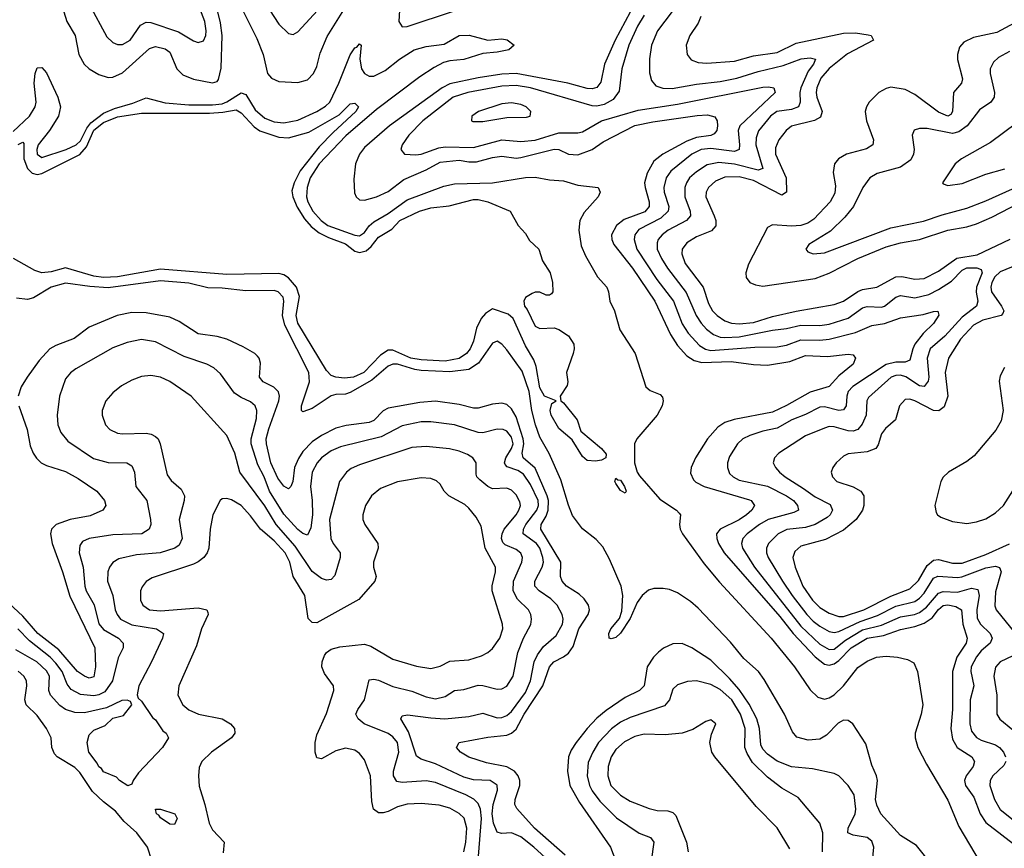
# Model space of a CAD drawing. Header units: inches. Extents: x 1308407 to 1441228, y 959628 to 1036311.
# Tile 657 of 729: x 1413077 to 1417228, y 1000485 to 1003977. Entities that reach past the tile are written whole.
import ezdxf

# ---------------------------------------------------------------- set-up
doc = ezdxf.new("R2010")
doc.units = ezdxf.units.IN
doc.header["$MEASUREMENT"] = 0
doc.layers.add('B4010', color=7, linetype='Continuous')

msp = doc.modelspace()

# ---------------------------------------------------------------- linework, layer by layer
at = {"layer": 'B4010', "color": 5}
for points, elevation in [([(1413370, 1004042), (1413444.7, 1003904.7), (1413470, 1003880.7), (1413490, 1003872.9), (1413510, 1003872.7), (1413543.1, 1003890), (1413586.4, 1003953.6), (1413610, 1003966.4), (1413630, 1003964.6), (1413746.4, 1003926.4), (1413810, 1003887.3), (1413830, 1003880.2), (1413852, 1003888), (1413861.6, 1003910), (1413863.8, 1003930), (1413857.3, 1003970), (1413788.7, 1004150)], 2640), ([(1414682.1, 1004090), (1414675.4, 1003970), (1414690, 1003946.7), (1414710, 1003947.8), (1414910, 1004014.5)], 2620), ([(1413262.6, 1004010), (1413276.1, 1003970), (1413310.8, 1003910.8), (1413326.5, 1003830), (1413349.3, 1003789.3), (1413370, 1003770.2), (1413410, 1003746), (1413450, 1003733.2), (1413470, 1003735.3), (1413510, 1003752.4), (1413624, 1003856), (1413650, 1003863.4), (1413690, 1003853.8), (1413710, 1003840.2), (1413739.2, 1003770), (1413765.2, 1003745.2), (1413810, 1003725.9), (1413890, 1003710.7), (1413910, 1003717.1), (1413915.3, 1003724.7), (1413926.9, 1003773.1), (1413929.9, 1003910.1), (1413923.1, 1003963.1), (1413902.5, 1004050)], 2620), ([(1414010, 1004029.2), (1414077.1, 1003897.1), (1414103.6, 1003830), (1414121.8, 1003750), (1414138.2, 1003730), (1414170, 1003716.8), (1414250, 1003711.8), (1414290, 1003723.6), (1414315.4, 1003750), (1414330, 1003780.2), (1414344.2, 1003835.8), (1414373.6, 1003906.4), (1414450.4, 1004029.6)], 2620), ([(1414130, 1004018.3), (1414170, 1003957.8), (1414210, 1003918.9), (1414230, 1003914.6), (1414250, 1003925.7), (1414350, 1004034.4)], 2640), ([(1415650, 1004008.1), (1415586.8, 1003890), (1415542.7, 1003790), (1415527, 1003713), (1415510, 1003691.1), (1415490, 1003684.9), (1415470, 1003686.5), (1415387.1, 1003710), (1415170, 1003750.4), (1415110, 1003746.7), (1415010, 1003732.2), (1414890, 1003706.7), (1414857.8, 1003690), (1414636.6, 1003530), (1414530, 1003438.5), (1414509.2, 1003410), (1414492.9, 1003370), (1414485.1, 1003305.1), (1414487.8, 1003247.8), (1414495.8, 1003230), (1414510, 1003218.4), (1414530, 1003216.4), (1414581.2, 1003230), (1414630, 1003252.4), (1414696.5, 1003303.5), (1414790, 1003344.4), (1414850, 1003377), (1414930, 1003385.6), (1414970, 1003377.8), (1415002.8, 1003377.2), (1415070, 1003396.3), (1415110, 1003401.2), (1415170, 1003393.7), (1415190, 1003395.5), (1415330, 1003431.3), (1415350.1, 1003430.1), (1415390.4, 1003410.4), (1415430, 1003407.8), (1415490, 1003429.3), (1415537.3, 1003462.7), (1415670, 1003530.4), (1415746, 1003546), (1415932.8, 1003572.8), (1415976.1, 1003576.1), (1416008.1, 1003568.1), (1416017.1, 1003550), (1416018.5, 1003530), (1416015.7, 1003510), (1416004.2, 1003495.8), (1415991, 1003489), (1415930, 1003480.4), (1415890, 1003465.4), (1415788.1, 1003410), (1415750, 1003381.2), (1415721.6, 1003330), (1415711.7, 1003290), (1415713.3, 1003270), (1415730.9, 1003210), (1415731, 1003189), (1415712.8, 1003167.2), (1415625, 1003135), (1415592.3, 1003110), (1415572.4, 1003070), (1415572.9, 1003050), (1415581.6, 1003030), (1415660.1, 1002930), (1415754.9, 1002790), (1415820.2, 1002650), (1415850, 1002603.4), (1415890, 1002559.9), (1415920.8, 1002540.8), (1415952.5, 1002532.5), (1416076.3, 1002536.3), (1416170, 1002523.3), (1416230, 1002520.3), (1416323.7, 1002536.3), (1416390, 1002561.5), (1416482.2, 1002557.8), (1416570, 1002567.3), (1416590, 1002564.2), (1416600.2, 1002550), (1416590, 1002525.8), (1416530, 1002476.2), (1416489.1, 1002430.9), (1416410, 1002406.5), (1416310, 1002350.3), (1416250, 1002322.5), (1416088.5, 1002291.5), (1416050, 1002279.5), (1416020.2, 1002259.8), (1415976.6, 1002210), (1415926.3, 1002130), (1415907.5, 1002090), (1415905.3, 1002065.3), (1415917.2, 1002037.2), (1415927.2, 1002027.2), (1415963.2, 1002010), (1416153.4, 1001953.4), (1416161.3, 1001950), (1416175, 1001930), (1416163.3, 1001910), (1416141.5, 1001890), (1416110.3, 1001869.7), (1416029.5, 1001830), (1416014.8, 1001810), (1416015.6, 1001790), (1416022.8, 1001770), (1416047.2, 1001730), (1416281.9, 1001461.9), (1416337.1, 1001390), (1416430, 1001292.2), (1416470, 1001260.3), (1416490, 1001256.6), (1416510, 1001262.1), (1416530, 1001276.3), (1416582.5, 1001330), (1416650, 1001370), (1416717.9, 1001382.1), (1416790, 1001407.1), (1416850, 1001419.4), (1416890, 1001434.1), (1416923.6, 1001456.4), (1416950, 1001491.3), (1416970, 1001508.2), (1416990, 1001510.3), (1417024.1, 1001504.1), (1417046.9, 1001490), (1417052.6, 1001430), (1417071.5, 1001370), (1417067, 1001350), (1417027.7, 1001290), (1417009, 1001230), (1417008.8, 1001070), (1417002.8, 1000990), (1417010, 1000944.9), (1417028.5, 1000910), (1417091, 1000870), (1417102.7, 1000850), (1417096.1, 1000830), (1417066.9, 1000790), (1417059.7, 1000770), (1417064, 1000750), (1417099.6, 1000699.6), (1417125.8, 1000630), (1417150, 1000593.7), (1417284.2, 1000490)], 2620), ([(1415828, 1004012), (1415765.4, 1003930), (1415741.2, 1003870), (1415732.2, 1003812.2), (1415732.3, 1003752.3), (1415740.6, 1003720.6), (1415758.4, 1003698.4), (1415787.7, 1003687.7), (1415827.5, 1003687.5), (1415930, 1003705.3), (1416030, 1003716.7), (1416099.7, 1003730), (1416190, 1003759.3), (1416295.8, 1003784.2), (1416371.6, 1003811.6), (1416410, 1003816.4), (1416431.8, 1003810), (1416423.5, 1003790), (1416400.4, 1003759.6), (1416369.7, 1003690), (1416365.6, 1003670), (1416366.9, 1003630), (1416360.2, 1003610), (1416330, 1003598.9), (1416268.9, 1003590), (1416242.8, 1003570), (1416191.7, 1003508.3), (1416181.4, 1003478.6), (1416180.2, 1003450), (1416210.1, 1003349.9), (1416190, 1003342.7), (1416090, 1003368.5), (1416024.7, 1003375.3), (1415975.3, 1003364.7), (1415930, 1003335.4), (1415901.2, 1003310), (1415887.5, 1003290), (1415880.8, 1003270), (1415880.9, 1003230), (1415903.4, 1003170), (1415905.3, 1003150), (1415888.6, 1003130), (1415810.2, 1003090), (1415785.5, 1003070), (1415769, 1003050), (1415763.9, 1003036.1), (1415763.9, 1003010), (1415782.6, 1002970), (1415808.5, 1002930), (1415886.8, 1002826.8), (1415929.3, 1002730), (1415950, 1002698.1), (1415972.6, 1002672.6), (1416001.9, 1002650), (1416030, 1002639.4), (1416050, 1002637.3), (1416110, 1002640.9), (1416250, 1002668.8), (1416310, 1002674.8), (1416370, 1002688.9), (1416450, 1002688.1), (1416490, 1002693.6), (1416570, 1002718.5), (1416630, 1002762.3), (1416650, 1002767.6), (1416710, 1002765.1), (1416722.4, 1002770), (1416770, 1002808.1), (1416790, 1002815.1), (1416850, 1002805.3), (1416910, 1002819.4), (1416950, 1002839.4), (1417004.7, 1002875.3), (1417050, 1002921.3), (1417069.3, 1002930.7), (1417111.6, 1002931.6), (1417130, 1002924.6), (1417134.4, 1002910), (1417110.7, 1002850), (1417109.1, 1002829.1), (1417116.9, 1002790), (1417111.3, 1002770), (1417050, 1002723.4), (1416976.5, 1002643.5), (1416915.8, 1002590), (1416902.9, 1002550), (1416909.6, 1002470.4), (1416907, 1002453), (1416890, 1002431.5), (1416870, 1002434.5), (1416812, 1002472), (1416790, 1002479.1), (1416770, 1002478), (1416750.2, 1002470), (1416655.9, 1002384), (1416648.9, 1002370), (1416645.2, 1002310), (1416628.2, 1002271.8), (1416610, 1002249.4), (1416590, 1002242.3), (1416570, 1002243.5), (1416510, 1002260.8), (1416490, 1002262.1), (1416470, 1002256.1), (1416390, 1002223.7), (1416277.4, 1002150), (1416259, 1002130), (1416254, 1002110), (1416263.2, 1002090), (1416280.6, 1002070), (1416303.8, 1002050), (1416381.8, 1002001.8), (1416430, 1001965.6), (1416493.4, 1001933.4), (1416504.1, 1001910), (1416493.3, 1001890), (1416480.8, 1001879.2), (1416430.6, 1001849.4), (1416390, 1001836.9), (1416311.4, 1001828.6), (1416274.8, 1001810), (1416234, 1001770), (1416225.5, 1001750), (1416225.9, 1001730), (1416232.2, 1001710), (1416293.4, 1001610), (1416333.1, 1001550), (1416395.7, 1001470), (1416422, 1001442), (1416450, 1001421), (1416490, 1001397.9), (1416510, 1001394.6), (1416530, 1001398.4), (1416619.5, 1001440.5), (1416693.7, 1001466.3), (1416770, 1001504.7), (1416850, 1001525.5), (1416870, 1001538.7), (1416890, 1001559.9), (1416930, 1001623.3), (1416948.1, 1001631.9), (1417030, 1001625.8), (1417048.3, 1001628.3), (1417150, 1001667.3), (1417190, 1001673.8), (1417207.9, 1001667.9), (1417213.9, 1001650), (1417190, 1001566), (1417187.2, 1001507.2), (1417193.3, 1001490), (1417290.7, 1001370)], 2660), ([(1415710, 1003995.5), (1415681.6, 1003950), (1415645.3, 1003870), (1415615.1, 1003770), (1415604.2, 1003675.7), (1415578.8, 1003641.2), (1415541, 1003619), (1415510, 1003613.2), (1415490, 1003614.5), (1415230, 1003689.9), (1415170, 1003699.8), (1415110, 1003696.1), (1414966, 1003670), (1414904.8, 1003650), (1414776.3, 1003550), (1414717.7, 1003490), (1414689.1, 1003450), (1414683.7, 1003430), (1414698.8, 1003410), (1414747, 1003407), (1414770, 1003410.1), (1414843.3, 1003436.7), (1414870, 1003441.4), (1414990, 1003438), (1415110, 1003470.1), (1415190, 1003463.8), (1415250, 1003469.7), (1415350, 1003500.6), (1415430, 1003499.8), (1415450, 1003504.8), (1415530, 1003551), (1415684.7, 1003595.3), (1415850, 1003621.3), (1416210, 1003692.5), (1416234.2, 1003694.2), (1416256.4, 1003690), (1416262, 1003670), (1416112.3, 1003530), (1416105.3, 1003510), (1416111.6, 1003450), (1416109.4, 1003430), (1416090, 1003420.9), (1415990, 1003434.6), (1415949.8, 1003430.2), (1415910, 1003409.9), (1415822.1, 1003337.9), (1415802.3, 1003310), (1415792.1, 1003270), (1415794.2, 1003250), (1415813.2, 1003190), (1415811.4, 1003170), (1415779.7, 1003140.3), (1415687.5, 1003092.5), (1415670.6, 1003070), (1415666.8, 1003050), (1415679.1, 1003010), (1415762.5, 1002882.4), (1415833, 1002790), (1415870, 1002695.8), (1415895.3, 1002655.3), (1415943.5, 1002603.5), (1415968.4, 1002588.4), (1415990, 1002582.9), (1416176.7, 1002596.7), (1416270, 1002598.2), (1416310, 1002605.9), (1416370, 1002627.7), (1416450, 1002626.4), (1416490, 1002630.4), (1416600.8, 1002659.2), (1416670, 1002688.8), (1416723.1, 1002696.9), (1416790, 1002719.9), (1416885.6, 1002734.4), (1416930, 1002746.9), (1416948, 1002748), (1416951.2, 1002731.2), (1416930, 1002696.1), (1416885.7, 1002654.3), (1416850.8, 1002610), (1416841.5, 1002590), (1416830, 1002541.8), (1416810, 1002533.5), (1416770, 1002533.7), (1416730, 1002523.4), (1416588.7, 1002431.3), (1416569.1, 1002410), (1416563.3, 1002390), (1416561.7, 1002350), (1416550, 1002332.2), (1416530, 1002329.9), (1416470, 1002344.7), (1416450, 1002344.3), (1416390, 1002313.1), (1416332.3, 1002290), (1416270, 1002255.3), (1416210, 1002243.2), (1416154.9, 1002225.1), (1416125, 1002210), (1416103, 1002190), (1416070, 1002135.8), (1416061.4, 1002110), (1416060.2, 1002090), (1416070, 1002064.9), (1416084.2, 1002050), (1416110, 1002036.4), (1416230, 1002010.8), (1416310, 1001970), (1416338.5, 1001950), (1416355.8, 1001930), (1416359.7, 1001910), (1416340.6, 1001899.4), (1416231.8, 1001870), (1416196.4, 1001850), (1416144.1, 1001810), (1416125.6, 1001790), (1416119.8, 1001770), (1416123.9, 1001750), (1416174.7, 1001670), (1416370, 1001420.8), (1416450, 1001344.5), (1416490, 1001322.8), (1416510, 1001324.7), (1416558.6, 1001361.4), (1416630, 1001405.1), (1416710, 1001425.7), (1416790, 1001460.6), (1416849.3, 1001470.7), (1416870, 1001478.8), (1416899.6, 1001500.4), (1416950, 1001560.4), (1416970, 1001567.3), (1417030, 1001563.8), (1417090, 1001581), (1417115.9, 1001575.9), (1417122.4, 1001550), (1417112, 1001490), (1417114, 1001454), (1417127.7, 1001430), (1417168.1, 1001390), (1417176.8, 1001370), (1417168.3, 1001350), (1417130, 1001317.4), (1417110, 1001292.3), (1417088.1, 1001250), (1417086.3, 1001230), (1417099.9, 1001170), (1417083.7, 1001110), (1417081.9, 1001010), (1417090, 1000979), (1417110, 1000951.6), (1417130, 1000940.6), (1417190, 1000920.8), (1417207.8, 1000910), (1417224.3, 1000890), (1417233.1, 1000870)], 2640), ([(1415948.7, 1003990), (1415937.7, 1003962.3), (1415901.6, 1003910), (1415887.2, 1003870), (1415890.3, 1003830), (1415907.5, 1003807.5), (1415936.7, 1003796.7), (1415973.4, 1003793.4), (1416090, 1003802.1), (1416170, 1003824.9), (1416270, 1003839.2), (1416350, 1003877.5), (1416550, 1003920.5), (1416601, 1003921), (1416653.6, 1003913.6), (1416666, 1003910), (1416676.4, 1003890), (1416567.4, 1003832.7), (1416490, 1003771.8), (1416453.8, 1003730), (1416437.7, 1003690), (1416434.7, 1003670), (1416437, 1003650), (1416460.1, 1003590), (1416453.6, 1003566.4), (1416427.5, 1003552.5), (1416331.4, 1003528.6), (1416308.2, 1003510), (1416276.8, 1003470), (1416263.1, 1003436.9), (1416263.1, 1003410), (1416308.2, 1003310), (1416309.2, 1003250), (1416290, 1003237.9), (1416170, 1003298.8), (1416110, 1003315.2), (1416050, 1003313.4), (1416010, 1003296.1), (1415981.5, 1003270), (1415970.8, 1003250), (1415969.6, 1003230), (1416004.6, 1003150), (1416011.3, 1003130), (1416011.5, 1003108.5), (1415992.9, 1003087.1), (1415930, 1003061.3), (1415890, 1003036.5), (1415870.1, 1003010), (1415868, 1002990), (1415882.3, 1002950), (1415958.4, 1002850), (1415981.2, 1002781.2), (1415998.2, 1002750), (1416017, 1002730), (1416050, 1002708.3), (1416078.2, 1002698.2), (1416110, 1002695.5), (1416170, 1002701.2), (1416250, 1002726.3), (1416350, 1002748.8), (1416510, 1002776.5), (1416550, 1002791), (1416610, 1002831.6), (1416630, 1002840.1), (1416690.9, 1002849.1), (1416770, 1002893.1), (1416795.3, 1002895.3), (1416850, 1002883.8), (1416890, 1002886.4), (1416950, 1002916.5), (1417027.7, 1002972.3), (1417113.4, 1002986.6), (1417252.1, 1003052.1)], 2680), ([(1417270, 1003962.9), (1417196.6, 1003923.4), (1417097.8, 1003902.2), (1417057.9, 1003882.1), (1417038.9, 1003861), (1417030.1, 1003830), (1417030.9, 1003809.1), (1417051.7, 1003728.3), (1417047.1, 1003710), (1417014.1, 1003670), (1417009.4, 1003590), (1417002.6, 1003577.4), (1416990.4, 1003570), (1416950, 1003587.1), (1416850, 1003662.2), (1416810, 1003683.2), (1416750, 1003692.5), (1416730, 1003687.3), (1416698.3, 1003670), (1416658.6, 1003630), (1416647, 1003610), (1416641.9, 1003590), (1416646.4, 1003550), (1416676.3, 1003470), (1416674, 1003450), (1416647.2, 1003432.8), (1416562.3, 1003410), (1416529.2, 1003390), (1416512, 1003370), (1416506.4, 1003333.6), (1416516.6, 1003276.6), (1416513.5, 1003246.5), (1416493.7, 1003210), (1416424.2, 1003135.8), (1416399.9, 1003120.1), (1416370, 1003109.6), (1416330, 1003107.1), (1416250, 1003112.7), (1416230, 1003101), (1416150, 1002946.3), (1416138.3, 1002910), (1416140.2, 1002890), (1416155.3, 1002870), (1416179.1, 1002859.1), (1416210, 1002853.6), (1416430, 1002885.8), (1416490, 1002908.5), (1416609.7, 1002970.3), (1416730, 1003019), (1416790, 1003036.1), (1416870, 1003050.1), (1416990, 1003090.1), (1417070, 1003104.2), (1417110, 1003117.2), (1417175.2, 1003144.8), (1417330, 1003225.3)], 2720), ([(1413050, 1003505.9), (1413117.9, 1003570), (1413142.4, 1003610), (1413146.4, 1003630), (1413137.8, 1003710), (1413141.9, 1003750), (1413150, 1003774.4), (1413170, 1003776), (1413190, 1003753.4), (1413238.5, 1003650), (1413249.7, 1003610), (1413240.5, 1003570), (1413203.3, 1003510), (1413154.7, 1003450), (1413148.9, 1003430), (1413150.6, 1003410.6), (1413170, 1003395.6), (1413272.5, 1003430), (1413315.5, 1003450), (1413333.2, 1003466.8), (1413360.4, 1003519.6), (1413377.6, 1003542.4), (1413430, 1003582.8), (1413476.7, 1003603.3), (1413554.4, 1003625.6), (1413610, 1003647.4), (1413690, 1003626.7), (1413790, 1003618.6), (1413890, 1003618), (1413930, 1003622.4), (1413949.8, 1003630.2), (1414010, 1003669.1), (1414030, 1003661), (1414070, 1003596.9), (1414110, 1003561.5), (1414150, 1003546.8), (1414190, 1003541.8), (1414250, 1003553.8), (1414330, 1003590.7), (1414366.8, 1003613.2), (1414383.9, 1003630), (1414422.6, 1003710), (1414470, 1003828.9), (1414490, 1003858.2), (1414498.6, 1003861.4), (1414510, 1003875.2), (1414516.1, 1003870), (1414510.4, 1003810), (1414517.3, 1003770), (1414530, 1003749.6), (1414550, 1003739.5), (1414570, 1003739.2), (1414617.5, 1003762.5), (1414678.3, 1003810), (1414739.6, 1003850), (1414790, 1003864.4), (1414866.7, 1003873.3), (1414930, 1003910.3), (1414972.3, 1003912.3), (1415050, 1003890.8), (1415110, 1003895.8), (1415132.1, 1003892.1), (1415161.3, 1003870), (1415138.7, 1003850), (1415090, 1003839.6), (1415030, 1003833.9), (1414950, 1003809.4), (1414890, 1003803.6), (1414864.1, 1003795.9), (1414824.4, 1003775.6), (1414763.7, 1003736.3), (1414580.9, 1003599.1), (1414452.1, 1003487.8), (1414339.2, 1003370), (1414301.4, 1003310), (1414288.5, 1003270), (1414286.7, 1003230), (1414291.4, 1003210), (1414313.3, 1003170), (1414348.4, 1003130), (1414375.7, 1003110), (1414490, 1003068.6), (1414510, 1003066.1), (1414530, 1003080.3), (1414550, 1003107.6), (1414570, 1003125.5), (1414630, 1003159.9), (1414710, 1003217.3), (1414865, 1003275), (1414910, 1003285.7), (1415070.5, 1003289.5), (1415210, 1003312.3), (1415250, 1003313.8), (1415310, 1003302.1), (1415370, 1003298.2), (1415430, 1003279.9), (1415516.3, 1003270), (1415524.2, 1003250), (1415516.2, 1003230), (1415456.2, 1003163.8), (1415438.7, 1003130), (1415434.3, 1003090), (1415443.9, 1003023.9), (1415462.3, 1002982.3), (1415513.3, 1002893.3), (1415552.4, 1002850), (1415559.8, 1002830), (1415565, 1002790), (1415585.2, 1002750), (1415607.3, 1002670), (1415671.3, 1002570), (1415717.3, 1002430), (1415734.4, 1002414.4), (1415777.4, 1002397.4), (1415786.3, 1002386.3), (1415790.2, 1002370.2), (1415786, 1002350), (1415764, 1002310), (1415678.5, 1002210), (1415668.3, 1002190), (1415668.8, 1002110), (1415680.7, 1002070), (1415690, 1002053.9), (1415775.5, 1001955.5), (1415845.8, 1001910), (1415857.6, 1001897.6), (1415863.2, 1001890), (1415858.5, 1001850), (1415861.6, 1001830), (1415871.3, 1001810), (1415963.1, 1001683.1), (1416026.8, 1001606.8), (1416244.5, 1001370), (1416342.7, 1001250), (1416410, 1001152.7), (1416441.3, 1001121.3), (1416470, 1001113.4), (1416490, 1001118.9), (1416510, 1001131.4), (1416550, 1001170.1), (1416610, 1001246.9), (1416650, 1001273.5), (1416689, 1001290), (1416730, 1001293.9), (1416777.3, 1001290), (1416820.3, 1001280.3), (1416846.4, 1001266.4), (1416861.9, 1001230), (1416884.1, 1001090), (1416878, 1001050), (1416852.3, 1000970), (1416852.3, 1000950), (1416863.6, 1000910), (1416899.6, 1000839.6), (1416990, 1000687.1), (1417036.6, 1000576.6), (1417125.5, 1000425.5)], 2580), ([(1417250, 1003842.7), (1417202.8, 1003817.2), (1417182, 1003798), (1417168.6, 1003770), (1417168.8, 1003750), (1417186.9, 1003670), (1417185.4, 1003650), (1417171.3, 1003630), (1417123.4, 1003596.6), (1417071.3, 1003530), (1417036.3, 1003503.7), (1417010, 1003497.1), (1416902, 1003518), (1416870, 1003518.7), (1416848.2, 1003511.8), (1416839.5, 1003490), (1416847.9, 1003430), (1416845, 1003410), (1416833.2, 1003386.8), (1416790, 1003355.9), (1416691.3, 1003328.7), (1416661.3, 1003310), (1416631.9, 1003270), (1416592.4, 1003190), (1416555.7, 1003144.3), (1416494.8, 1003085.2), (1416404.4, 1003030), (1416390.7, 1003010), (1416399.2, 1002999.1), (1416422, 1002990), (1416470, 1002994.7), (1416750, 1003099.9), (1416887.4, 1003127.4), (1416965.5, 1003154.5), (1417070, 1003182.9), (1417150, 1003213.5), (1417390, 1003321.1)], 2740), ([(1413070, 1003450.5), (1413090, 1003460.7), (1413094.9, 1003454.9), (1413094.8, 1003390), (1413109.4, 1003349.4), (1413130.3, 1003330.3), (1413150, 1003325.1), (1413170, 1003328.8), (1413330, 1003408.9), (1413358.3, 1003441.7), (1413390, 1003511), (1413430, 1003543.9), (1413490, 1003567.8), (1413590, 1003582.6), (1413876.6, 1003583.4), (1413933.3, 1003586.7), (1413990, 1003597.6), (1414010, 1003584.8), (1414065.7, 1003525.7), (1414090, 1003508.2), (1414170, 1003482.2), (1414210, 1003479.5), (1414296.4, 1003503.6), (1414424, 1003576), (1414470, 1003621.8), (1414490, 1003624.6), (1414505.7, 1003610), (1414494.4, 1003590), (1414398.1, 1003501.9), (1414339.4, 1003440.6), (1414259.8, 1003340.2), (1414233.6, 1003290), (1414224.4, 1003255.6), (1414229, 1003230), (1414246.8, 1003186.8), (1414277, 1003137), (1414305.2, 1003105.2), (1414339, 1003079), (1414378.5, 1003058.5), (1414450, 1003032.4), (1414490, 1003001.5), (1414510, 1002995.2), (1414537.6, 1003002.4), (1414558.9, 1003021.1), (1414590, 1003060.7), (1414645.4, 1003094.6), (1414679.8, 1003130), (1414763, 1003170), (1414810, 1003184.3), (1414887, 1003193), (1414990, 1003218.7), (1415010, 1003219.8), (1415050.4, 1003210), (1415144.7, 1003170), (1415178.8, 1003110), (1415210, 1003076), (1415225.8, 1003045.9), (1415264.9, 1003010), (1415281.1, 1002961.1), (1415312.7, 1002910), (1415322.8, 1002870), (1415324.7, 1002830), (1415318.8, 1002821.2), (1415310, 1002815.3), (1415296.4, 1002816.4), (1415270, 1002828.7), (1415250, 1002828.7), (1415236.9, 1002823.1), (1415210, 1002806), (1415202, 1002790), (1415204.7, 1002770), (1415215.9, 1002755.9), (1415250, 1002686), (1415270, 1002676), (1415330, 1002678.8), (1415350, 1002670.7), (1415390, 1002644), (1415412.4, 1002610), (1415414.9, 1002590), (1415410.5, 1002569.5), (1415382.8, 1002490), (1415387.3, 1002450), (1415384.5, 1002435.5), (1415354.8, 1002390), (1415358, 1002370), (1415370, 1002362.8), (1415426.7, 1002290), (1415443.2, 1002243.2), (1415530.4, 1002170), (1415550, 1002146), (1415547.3, 1002130), (1415530, 1002120.5), (1415503.9, 1002116.1), (1415470, 1002118.7), (1415450, 1002136.2), (1415406.3, 1002206.3), (1415350, 1002254), (1415317.7, 1002310), (1415313.6, 1002330), (1415320.7, 1002359.3), (1415338, 1002370), (1415290, 1002389.6), (1415270, 1002425.4), (1415254.7, 1002514.7), (1415244, 1002544), (1415210, 1002602.6), (1415157, 1002717), (1415135.9, 1002735.9), (1415070, 1002758.4), (1415041.2, 1002738.8), (1415023, 1002717), (1415002.5, 1002677.5), (1414990, 1002621.6), (1414976.2, 1002590), (1414960.2, 1002570), (1414930, 1002549.6), (1414870, 1002537.8), (1414770, 1002543), (1414726, 1002550), (1414650, 1002584), (1414630, 1002583.8), (1414597.5, 1002562.5), (1414527.3, 1002490), (1414484.9, 1002470), (1414446.3, 1002466.3), (1414410, 1002469.8), (1414390, 1002478), (1414370, 1002498), (1414250, 1002698.4), (1414242.2, 1002730), (1414256.3, 1002810), (1414243.8, 1002850), (1414210, 1002888.7), (1414190, 1002901.1), (1414170, 1002907), (1413950, 1002903.1), (1413670, 1002925), (1413490, 1002893.5), (1413430, 1002890.5), (1413390, 1002895.7), (1413270, 1002930.9), (1413210, 1002913.6), (1413170, 1002910.7), (1413140.2, 1002920.2), (1413050.9, 1002970)], 2560), ([(1417279.4, 1003540.6), (1417170, 1003459.8), (1417046.7, 1003390), (1417021.3, 1003370), (1416967.7, 1003290), (1416970, 1003284.7), (1416990, 1003278), (1417050, 1003287.2), (1417150, 1003326.2), (1417230, 1003348.6)], 2760), ([(1417306.4, 1002953.6), (1417210, 1002915), (1417187.3, 1002892.7), (1417174.6, 1002870), (1417170.4, 1002850), (1417173.5, 1002830), (1417215.6, 1002770), (1417226.1, 1002750), (1417221.8, 1002738.2), (1417214.7, 1002730), (1417137.5, 1002710), (1417097.7, 1002690), (1417043.4, 1002630), (1416992.6, 1002550), (1416979.1, 1002490), (1416989.2, 1002390.7), (1416974.3, 1002345.7), (1416951.2, 1002328.8), (1416930, 1002329.5), (1416850, 1002371.1), (1416830, 1002377.5), (1416810, 1002375.7), (1416786, 1002350), (1416769.3, 1002290), (1416726.3, 1002253.7), (1416710, 1002230.9), (1416695.4, 1002184.6), (1416686, 1002170), (1416650, 1002155.7), (1416570, 1002147.3), (1416550, 1002137.1), (1416519.6, 1002110), (1416505, 1002090), (1416498.6, 1002070), (1416503.2, 1002050), (1416522, 1002030), (1416590, 1002008.5), (1416622.3, 1001990), (1416635.5, 1001970), (1416635.1, 1001930), (1416629.5, 1001910), (1416602.7, 1001870), (1416550, 1001825.3), (1416474.2, 1001785.8), (1416370, 1001758.8), (1416344.1, 1001735.9), (1416337, 1001710), (1416346.1, 1001670), (1416378.5, 1001590), (1416419, 1001530), (1416450, 1001499.9), (1416490, 1001475.6), (1416530, 1001462), (1416550, 1001462.3), (1416635.3, 1001490), (1416750, 1001546.9), (1416830, 1001578.4), (1416866.3, 1001613.7), (1416903.3, 1001676.7), (1416930, 1001698.7), (1416950, 1001702.5), (1417010, 1001686.6), (1417050, 1001686.6), (1417150, 1001723.2), (1417250, 1001767.7)], 2680), ([(1416930, 1000406.3), (1416857.2, 1000497.2), (1416790, 1000538.7), (1416707.9, 1000630), (1416690, 1000666.1), (1416684.4, 1000690), (1416692.6, 1000770), (1416688.6, 1000790), (1416670, 1000834.7), (1416644.7, 1000924.7), (1416589.9, 1001009.9), (1416570, 1001023.2), (1416550, 1001024.2), (1416540.2, 1001019.8), (1416527.3, 1001012.7), (1416478.7, 1000961.3), (1416450, 1000945), (1416400.5, 1000940.5), (1416353.6, 1000953.6), (1416335.3, 1000975.3), (1416301.2, 1001050), (1416216, 1001196), (1416190.9, 1001230), (1416130, 1001284.8), (1416073.5, 1001353.5), (1415937.3, 1001497.3), (1415905.2, 1001525.2), (1415850, 1001561.7), (1415815.9, 1001575.9), (1415790, 1001579.9), (1415750, 1001580.3), (1415727.6, 1001572.4), (1415701.6, 1001550), (1415679.7, 1001520.3), (1415650, 1001453.5), (1415610, 1001390.8), (1415590, 1001373.8), (1415570, 1001367.3), (1415562.7, 1001370), (1415560.3, 1001390), (1415568.9, 1001410), (1415606.2, 1001453.8), (1415615.8, 1001484.2), (1415620.1, 1001550), (1415613.3, 1001590), (1415563.8, 1001703.8), (1415535.5, 1001755.5), (1415506.9, 1001786.9), (1415450, 1001831.8), (1415407.7, 1001887.7), (1415390.3, 1001930.3), (1415358.1, 1002038.1), (1415308.5, 1002148.5), (1415270, 1002217.9), (1415251.3, 1002270), (1415236.7, 1002330), (1415224.6, 1002410), (1415195.2, 1002495.2), (1415130, 1002586.2), (1415110, 1002609.9), (1415090, 1002621.4), (1415070, 1002613.4), (1415011, 1002530), (1414970, 1002502.7), (1414890, 1002492.5), (1414770, 1002498.7), (1414742.5, 1002502.5), (1414670, 1002525.5), (1414650, 1002525.8), (1414630, 1002517), (1414561.7, 1002458.2), (1414470, 1002405.3), (1414450, 1002398.8), (1414410, 1002397.3), (1414390, 1002391.9), (1414310, 1002338.3), (1414270, 1002324.9), (1414264.7, 1002330), (1414265.6, 1002350), (1414298.8, 1002450), (1414296.1, 1002490), (1414194.1, 1002690), (1414185.4, 1002730), (1414190.3, 1002790), (1414187.6, 1002807.6), (1414167.2, 1002830), (1414150, 1002835.5), (1414030, 1002833.6), (1413930, 1002844.9), (1413870, 1002846.5), (1413790, 1002866.4), (1413670, 1002876.9), (1413450, 1002847.1), (1413372.4, 1002852.4), (1413270, 1002867), (1413210.3, 1002850), (1413135.3, 1002804.7), (1413110, 1002797.9), (1413063.6, 1002803.6)], 2580), ([(1415376, 1000456), (1415247.8, 1000570), (1415172.5, 1000652.5), (1415164.9, 1000670), (1415165.7, 1000690), (1415185.6, 1000750), (1415185.8, 1000770), (1415178.7, 1000790), (1415162.3, 1000810), (1415130, 1000828.5), (1415044.3, 1000844.3), (1414970, 1000868.2), (1414935.3, 1000890), (1414919.1, 1000910), (1414929.9, 1000930.1), (1415050, 1000952.9), (1415130, 1000961.3), (1415150.5, 1000969.5), (1415170, 1000986.8), (1415203.9, 1001050), (1415281.9, 1001170), (1415310, 1001250.1), (1415328.9, 1001271.1), (1415370, 1001291.3), (1415390, 1001307.7), (1415410, 1001335.3), (1415434.5, 1001410), (1415474.2, 1001470), (1415479.2, 1001490), (1415475.2, 1001510), (1415456.5, 1001536.5), (1415435.6, 1001555.6), (1415382.4, 1001590), (1415363.6, 1001610), (1415357.1, 1001630), (1415357.7, 1001690), (1415273.4, 1001830), (1415275.7, 1001850), (1415295.9, 1001884.1), (1415304.2, 1001910), (1415305.7, 1001950), (1415301.1, 1001970), (1415250, 1002087), (1415199, 1002130), (1415195.5, 1002150), (1415201.9, 1002190), (1415198.8, 1002210), (1415170, 1002302.9), (1415150, 1002337.5), (1415130, 1002355.2), (1415110, 1002360.6), (1415070, 1002356.7), (1415010, 1002339.7), (1414990, 1002339.9), (1414930, 1002355.2), (1414830, 1002368.6), (1414764.2, 1002364.2), (1414630, 1002340.2), (1414610, 1002328.5), (1414570, 1002288), (1414550, 1002279.9), (1414453.1, 1002266.9), (1414410, 1002254.9), (1414350, 1002224.6), (1414310, 1002197.8), (1414270, 1002156.6), (1414251.8, 1002128.2), (1414235.1, 1002090), (1414228.3, 1002030), (1414219.7, 1002010), (1414210, 1002000.3), (1414190, 1002011.4), (1414165.1, 1002045.1), (1414136.4, 1002110), (1414116.9, 1002190), (1414116.5, 1002210), (1414127.2, 1002252.8), (1414169.2, 1002370), (1414172, 1002390), (1414168.7, 1002408.7), (1414148.9, 1002428.9), (1414103.9, 1002450), (1414087.3, 1002470), (1414092.6, 1002530), (1414086.8, 1002550), (1414079.2, 1002559.2), (1414068.3, 1002570), (1414018.7, 1002598.7), (1413950.4, 1002630.4), (1413910, 1002642.1), (1413830, 1002652.4), (1413750, 1002704.9), (1413710, 1002723.1), (1413610, 1002741.8), (1413550, 1002743.6), (1413487.4, 1002730), (1413370, 1002680.8), (1413306.3, 1002633.7), (1413230, 1002604.4), (1413204.5, 1002590), (1413158.8, 1002541.2), (1413108.3, 1002470), (1413083.5, 1002430), (1413070.2, 1002390)], 2620), ([(1415309, 1000430), (1415244.8, 1000490), (1415190, 1000533.7), (1415150, 1000549.7), (1415107.7, 1000547.7), (1415090, 1000552.4), (1415074.5, 1000590), (1415069.3, 1000630.7), (1415072.7, 1000670), (1415091.5, 1000730), (1415090.4, 1000750.4), (1415060.7, 1000770), (1414990, 1000773.8), (1414950, 1000784.4), (1414830, 1000841), (1414770, 1000860.4), (1414750, 1000873.6), (1414715.7, 1000975.7), (1414683.8, 1001030), (1414690, 1001042.4), (1414712.4, 1001047.6), (1414810, 1001034), (1414869, 1001031), (1414970, 1001040.7), (1415030, 1001053.6), (1415090, 1001034.9), (1415110, 1001035.5), (1415130, 1001043.9), (1415150, 1001061.9), (1415210, 1001141), (1415230, 1001190.1), (1415245.3, 1001270), (1415260.1, 1001299.9), (1415285.3, 1001334.7), (1415339, 1001381), (1415365.7, 1001430), (1415368.5, 1001450), (1415364.2, 1001470), (1415342.2, 1001510), (1415316.3, 1001536.3), (1415267.6, 1001570), (1415249.2, 1001590), (1415248.2, 1001610), (1415280.1, 1001670), (1415284.7, 1001690), (1415282.9, 1001710), (1415269.9, 1001750), (1415256.1, 1001770), (1415199.4, 1001810), (1415200.6, 1001830), (1415210.3, 1001850), (1415257, 1001910), (1415263.9, 1001930), (1415263.3, 1001950), (1415230, 1002018.5), (1415200.9, 1002060.9), (1415177.3, 1002077.3), (1415132.1, 1002092.1), (1415123, 1002103), (1415120.6, 1002110), (1415125.8, 1002130), (1415150.8, 1002170), (1415156.7, 1002190), (1415150, 1002217.5), (1415130, 1002242.9), (1415114.7, 1002250), (1415090, 1002251.8), (1415030, 1002235.6), (1415010, 1002237.1), (1414910, 1002269.4), (1414810, 1002281.6), (1414770, 1002281.5), (1414690, 1002265.8), (1414600.8, 1002219.2), (1414430, 1002176.1), (1414390, 1002159.4), (1414350, 1002131), (1414330.8, 1002110), (1414310.1, 1002069.9), (1414302.5, 1002010), (1414310.6, 1001950), (1414311.4, 1001890), (1414304.2, 1001835.8), (1414290, 1001803.9), (1414270, 1001811.3), (1414250, 1001827.8), (1414190, 1001892.6), (1414130.2, 1001990), (1414107.6, 1002050), (1414080.9, 1002100.9), (1414053, 1002190), (1414052.7, 1002210), (1414075.7, 1002295.7), (1414076.3, 1002330), (1414069.2, 1002349.2), (1414050, 1002366.8), (1414010, 1002384.5), (1413982.7, 1002402.7), (1413924, 1002484), (1413895.6, 1002510), (1413865.4, 1002525.4), (1413770, 1002557.5), (1413650, 1002618.8), (1413590, 1002628.5), (1413530, 1002616.8), (1413470, 1002593.4), (1413314.1, 1002505.9), (1413291.3, 1002488.7), (1413270, 1002463), (1413244.7, 1002390), (1413234.8, 1002310), (1413238.3, 1002270), (1413250, 1002237), (1413280.6, 1002200.6), (1413388.1, 1002128.1), (1413450, 1002110.7), (1413528.7, 1002108.7), (1413550, 1002096.9), (1413561.4, 1002070), (1413566.4, 1002010), (1413612.4, 1001950), (1413628.7, 1001870), (1413629.3, 1001850), (1413622.2, 1001830), (1413592.4, 1001810), (1413470, 1001805.6), (1413370, 1001790.4), (1413342.3, 1001777.7), (1413330, 1001760.7), (1413327.8, 1001730), (1413344.6, 1001670), (1413351.8, 1001590), (1413357.4, 1001570), (1413390.4, 1001510.4), (1413411.2, 1001431.2), (1413430, 1001406.5), (1413493.8, 1001370), (1413513.7, 1001350), (1413512.7, 1001330), (1413492.3, 1001287.7), (1413468.2, 1001190), (1413435.4, 1001144.6), (1413410, 1001131.3), (1413390, 1001127.8), (1413333.1, 1001133.1), (1413293.4, 1001153.4), (1413276.8, 1001176.8), (1413255.9, 1001230), (1413230, 1001265.3), (1413205.6, 1001290), (1413118.7, 1001358.7), (1413069.3, 1001410)], 2640), ([(1417228.6, 1002511.4), (1417210, 1002476.2), (1417206.7, 1002453.3), (1417222.7, 1002330), (1417214.2, 1002285.8), (1417192.3, 1002247.7), (1417101, 1002139), (1417070, 1002115.1), (1416992.4, 1002070), (1416970, 1002049.6), (1416960.2, 1002030), (1416935.5, 1001930), (1416940, 1001900), (1416945.7, 1001890), (1416960.1, 1001880.1), (1417010, 1001862.7), (1417070, 1001853.4), (1417110, 1001860.1), (1417150, 1001873.2), (1417190, 1001898.9), (1417224.3, 1001930), (1417273.1, 1002006.9)], 2720), ([(1415011.7, 1000451.7), (1415024, 1000610), (1415019.4, 1000650), (1415010, 1000673.2), (1414991.6, 1000691.6), (1414958.3, 1000710), (1414830, 1000762.7), (1414790, 1000768.5), (1414690, 1000762.2), (1414666.7, 1000766.7), (1414653.1, 1000790), (1414652.5, 1000810), (1414675.2, 1000890), (1414669.4, 1000930), (1414650, 1000954.4), (1414630, 1000968.4), (1414528.7, 1001010), (1414503.5, 1001030), (1414494.6, 1001050), (1414502.3, 1001070), (1414530.5, 1001110), (1414550, 1001194.3), (1414570, 1001197.7), (1414590, 1001193.5), (1414650, 1001166.5), (1414730, 1001147.6), (1414790, 1001122.9), (1414830, 1001114.7), (1414870, 1001124.8), (1414910, 1001150.1), (1414950, 1001153.9), (1415010, 1001171.8), (1415030, 1001171.2), (1415090, 1001155.7), (1415110, 1001156.8), (1415130, 1001168.4), (1415158, 1001210), (1415176.4, 1001310), (1415200.9, 1001370), (1415231.7, 1001428.3), (1415234.9, 1001450), (1415232.5, 1001470), (1415222.2, 1001490), (1415175.3, 1001535.3), (1415157.1, 1001570), (1415158.6, 1001610), (1415193.9, 1001690), (1415196, 1001710), (1415190, 1001728.3), (1415170, 1001744.3), (1415124.2, 1001764.2), (1415114.2, 1001774.2), (1415108.5, 1001790), (1415110.7, 1001810), (1415119.3, 1001830), (1415170, 1001889.6), (1415181.9, 1001910), (1415187.6, 1001930), (1415184.9, 1001944.9), (1415170, 1001974.4), (1415150, 1001994.5), (1415130, 1002003), (1415070, 1001999.3), (1415050, 1002009.2), (1415017.5, 1002037.5), (1415004.5, 1002050), (1415001.5, 1002061.5), (1415001.5, 1002110), (1414987.6, 1002130), (1414964.7, 1002144.7), (1414930, 1002159), (1414888.3, 1002168.3), (1414790, 1002178.1), (1414730, 1002174.1), (1414510, 1002100.4), (1414475.1, 1002084.9), (1414454.2, 1002070), (1414424.8, 1002030), (1414382.8, 1001870), (1414388.9, 1001790), (1414398.1, 1001770), (1414428.6, 1001730), (1414428.2, 1001710), (1414405.4, 1001634.6), (1414390, 1001618.2), (1414370, 1001614.2), (1414350, 1001622.3), (1414310, 1001651), (1414238.8, 1001758.8), (1414158.1, 1001850), (1414110, 1001928.4), (1414004.4, 1002070), (1413984, 1002150), (1413950, 1002224), (1413799.2, 1002390), (1413710, 1002452.3), (1413670, 1002469.8), (1413630, 1002477.7), (1413590, 1002473.3), (1413550, 1002458.4), (1413506.5, 1002433.5), (1413470, 1002404.4), (1413440.3, 1002370), (1413424, 1002330), (1413424, 1002310), (1413439, 1002270), (1413457, 1002250), (1413490, 1002234), (1413511, 1002231), (1413610, 1002234.2), (1413630.6, 1002230.6), (1413650, 1002220.6), (1413660.2, 1002210), (1413668.8, 1002190), (1413698.2, 1002058.2), (1413715.3, 1002035.3), (1413758.2, 1001998.2), (1413771.4, 1001970), (1413770.7, 1001950), (1413749.6, 1001870.4), (1413762.1, 1001790), (1413750, 1001762.3), (1413730.8, 1001749.2), (1413669.4, 1001730.6), (1413570, 1001721), (1413495.5, 1001704.5), (1413470, 1001689.8), (1413455.3, 1001670), (1413447.9, 1001650), (1413447.3, 1001610), (1413469.6, 1001550), (1413479.9, 1001490), (1413487.5, 1001470), (1413502.4, 1001450), (1413550, 1001426.6), (1413654.4, 1001410), (1413682.6, 1001390), (1413678.6, 1001370), (1413632.3, 1001270), (1413579.8, 1001170), (1413571.8, 1001131.8), (1413577, 1001117), (1413590, 1001104.9), (1413636.5, 1001036.5), (1413650, 1001026), (1413680.5, 1000980.5), (1413694, 1000970), (1413704.7, 1000950), (1413678.8, 1000910), (1413577.7, 1000802.3), (1413554.9, 1000770), (1413550, 1000755.3), (1413532.4, 1000747.6), (1413497.2, 1000770), (1413484.8, 1000784.8), (1413430, 1000807.6), (1413421.2, 1000821.2), (1413410, 1000827.6), (1413404.2, 1000844.2), (1413368.5, 1000890), (1413362, 1000930), (1413370, 1000962.8), (1413390, 1000983), (1413437, 1001003), (1413470, 1001032.7), (1413515.1, 1001044.9), (1413549.2, 1001090), (1413544, 1001104), (1413529.5, 1001109.5), (1413507.9, 1001107.9), (1413442.9, 1001077.1), (1413350, 1001055.1), (1413310, 1001057.5), (1413270, 1001070.4), (1413245.9, 1001085.9), (1413206.9, 1001130), (1413199.2, 1001150), (1413202.3, 1001210), (1413190, 1001232.7), (1413149.3, 1001270), (1413061.1, 1001321.1)], 2660), ([(1413073.2, 1002350), (1413108.1, 1002250), (1413121.6, 1002181.6), (1413134, 1002150), (1413148.3, 1002128.3), (1413167.2, 1002110), (1413190, 1002097.4), (1413270, 1002073.3), (1413323.9, 1002043.9), (1413401.7, 1001990), (1413434.6, 1001950), (1413439.5, 1001930), (1413427, 1001910), (1413374.5, 1001885.5), (1413290, 1001871.1), (1413230.2, 1001850), (1413210.9, 1001830), (1413206.3, 1001810), (1413214.6, 1001770), (1413258.1, 1001650), (1413287.7, 1001547.7), (1413393.3, 1001330), (1413396.9, 1001250), (1413390, 1001207.2), (1413370, 1001202.2), (1413349.9, 1001209.9), (1413320.7, 1001230), (1413241.5, 1001321.5), (1413153.7, 1001390), (1413090, 1001462.6), (1413010, 1001538.2)], 2620), ([(1414949.1, 1000470), (1414958.3, 1000510), (1414961.8, 1000570), (1414951.2, 1000611.2), (1414930, 1000631), (1414890, 1000654.1), (1414846, 1000666), (1414770, 1000674), (1414710, 1000671.3), (1414670, 1000659.4), (1414630, 1000639.6), (1414610, 1000633.6), (1414590, 1000634.3), (1414568.1, 1000650), (1414561.8, 1000681.8), (1414556.6, 1000790), (1414530, 1000858), (1414510, 1000883.9), (1414490, 1000898), (1414450, 1000907.4), (1414410, 1000895), (1414350, 1000862), (1414330, 1000866.3), (1414322.2, 1000890), (1414322.4, 1000930), (1414330, 1000962.4), (1414370, 1001053.1), (1414401.6, 1001150), (1414399.8, 1001170), (1414361.4, 1001221.4), (1414350.6, 1001250), (1414352.1, 1001270), (1414362.5, 1001297.5), (1414370.5, 1001309.5), (1414390, 1001324.5), (1414426.3, 1001333.7), (1414530, 1001345.5), (1414557.2, 1001337.2), (1414650, 1001282.5), (1414750, 1001253), (1414810, 1001242.1), (1414850, 1001252.6), (1414890, 1001273.9), (1414970, 1001279.5), (1415023.7, 1001296.3), (1415049.9, 1001310.1), (1415070, 1001327.5), (1415100.8, 1001370), (1415113.3, 1001410), (1415112.7, 1001430), (1415068.5, 1001570), (1415068.7, 1001591.3), (1415083.4, 1001650), (1415082.8, 1001670), (1415039.2, 1001750), (1415022.2, 1001842.2), (1415000.9, 1001880.9), (1414970, 1001918.8), (1414953.1, 1001933.1), (1414885.8, 1001970), (1414867.1, 1001990), (1414850, 1002019.7), (1414833.9, 1002033.9), (1414810, 1002042.9), (1414770, 1002046.8), (1414670, 1002029.9), (1414598.3, 1002001.8), (1414559.6, 1001970), (1414535.4, 1001930), (1414523.8, 1001890), (1414523.9, 1001870), (1414532.6, 1001850), (1414586.2, 1001770), (1414587.6, 1001750), (1414568.3, 1001690), (1414569.2, 1001670), (1414580.3, 1001630), (1414574.6, 1001610), (1414506.8, 1001533.2), (1414330, 1001435.4), (1414310, 1001436.3), (1414293.3, 1001453.3), (1414279.3, 1001550), (1414230.3, 1001630.3), (1414215.5, 1001690), (1414195.5, 1001730), (1414150, 1001780.4), (1414091.6, 1001830), (1414050, 1001885.3), (1414010, 1001928.9), (1413970, 1001953.5), (1413950, 1001958.5), (1413930, 1001956.9), (1413922.4, 1001950), (1413891.2, 1001890), (1413879.8, 1001830), (1413873.9, 1001750), (1413866.9, 1001730), (1413853, 1001710), (1413830, 1001691.6), (1413810, 1001682.5), (1413635.2, 1001624.8), (1413610.1, 1001609.9), (1413593.2, 1001586.8), (1413586.3, 1001570), (1413586.4, 1001530), (1413595.6, 1001510), (1413623.7, 1001490), (1413670, 1001485.6), (1413830, 1001497.7), (1413865.5, 1001490), (1413870, 1001478), (1413871.6, 1001470), (1413843.5, 1001410), (1413822.5, 1001337.5), (1413747.7, 1001170), (1413743.5, 1001130), (1413765, 1001090), (1413790, 1001068.6), (1413830.5, 1001050), (1413930.4, 1001030), (1413966.3, 1001010), (1413982.3, 1000990), (1413983.6, 1000970), (1413970.3, 1000950), (1413886, 1000890), (1413845.5, 1000850), (1413834.3, 1000825.7), (1413830.2, 1000789.8), (1413833.7, 1000746.3), (1413857.9, 1000670), (1413875.4, 1000590), (1413890, 1000563.2), (1413939.3, 1000510), (1413934.6, 1000465.4)], 2680), ([(1416671.6, 1000430), (1416677.2, 1000490), (1416670, 1000514.9), (1416650, 1000530.9), (1416590, 1000540.1), (1416568.5, 1000550), (1416569.9, 1000570), (1416598.9, 1000630), (1416602.6, 1000650), (1416594.9, 1000710), (1416570, 1000749), (1416530, 1000789.8), (1416510, 1000800.7), (1416419.7, 1000819.7), (1416330, 1000827.9), (1416270, 1000851.9), (1416230, 1000881), (1416210, 1000901.9), (1416201, 1000921), (1416195.7, 1000990), (1416184.1, 1001030), (1416152.1, 1001092.1), (1416110, 1001154.2), (1416070, 1001200.1), (1415990, 1001277.9), (1415910, 1001329.3), (1415870, 1001347.5), (1415830, 1001346.5), (1415791.7, 1001328.3), (1415770, 1001311.4), (1415748.8, 1001290), (1415722.1, 1001250), (1415710, 1001169.8), (1415690.2, 1001150), (1415630, 1001120.5), (1415550, 1001066.2), (1415510, 1001033.5), (1415469.6, 1000990), (1415423.6, 1000930), (1415402.2, 1000897.8), (1415391.3, 1000870), (1415386.7, 1000810), (1415396.7, 1000750), (1415437.1, 1000677.1), (1415568.2, 1000490), (1415605.5, 1000390)], 2620), ([(1417290, 1001308.5), (1417210, 1001271.1), (1417190, 1001247.8), (1417183.4, 1001210), (1417197, 1001130), (1417196.8, 1001050), (1417208.7, 1001028.7), (1417263.7, 1000983.7)], 2660), ([(1413633.9, 1000433.9), (1413615.8, 1000490), (1413571.4, 1000550), (1413517.2, 1000597.2), (1413480.8, 1000640.8), (1413430, 1000679.9), (1413384.6, 1000724.6), (1413330, 1000804.5), (1413310, 1000825.8), (1413235, 1000870), (1413223.1, 1000883.1), (1413212.2, 1000910), (1413209, 1000950), (1413190.7, 1000990), (1413150, 1001044.5), (1413104.5, 1001090), (1413098.5, 1001110), (1413107.5, 1001170), (1413105.9, 1001190), (1413094.7, 1001210), (1413070, 1001230.9)], 2680), ([(1416461.2, 1000470), (1416462.8, 1000550), (1416450.5, 1000590.5), (1416358.3, 1000698.3), (1416290, 1000738.5), (1416230, 1000784.1), (1416166.1, 1000846.1), (1416143.6, 1000883.6), (1416134.3, 1000910), (1416135, 1000990), (1416116.4, 1001050), (1416078.7, 1001110), (1416030, 1001154), (1415990, 1001175.1), (1415930, 1001190.6), (1415891.8, 1001188.2), (1415850, 1001174.2), (1415830, 1001155.1), (1415815.9, 1001110), (1415795, 1001085), (1415650, 1001036.1), (1415610, 1001015.8), (1415572.2, 1000987.8), (1415517.4, 1000930), (1415492.8, 1000890), (1415474.1, 1000845.9), (1415469.7, 1000790), (1415479.4, 1000750), (1415490, 1000727.5), (1415523.3, 1000683.3), (1415593.5, 1000613.5), (1415688.5, 1000548.5), (1415736, 1000530), (1415750.2, 1000510), (1415738.7, 1000430)], 2640), ([(1416323, 1000483), (1416270.4, 1000570.4), (1416181.3, 1000661.3), (1416008.2, 1000870), (1415994.6, 1000890), (1415985.8, 1000930), (1415993.6, 1000966.4), (1416011.3, 1001010), (1415990, 1001026.6), (1415970, 1001019.6), (1415914.3, 1000985.7), (1415870.1, 1000969.9), (1415797.6, 1000962.4), (1415710, 1000965.5), (1415670, 1000956.6), (1415626.9, 1000933.1), (1415590, 1000900.8), (1415570.6, 1000870), (1415558.3, 1000830), (1415556.8, 1000790), (1415569.6, 1000750), (1415610, 1000708.9), (1415650, 1000683.8), (1415730, 1000652.5), (1415764.2, 1000644.2), (1415810, 1000642.4), (1415830, 1000636), (1415843, 1000623), (1415887.4, 1000510), (1415894.4, 1000470)], 2660), ([(1417234.2, 1000850), (1417226.2, 1000833.8), (1417179.1, 1000790), (1417168.3, 1000770), (1417167.3, 1000750), (1417186, 1000690), (1417210, 1000648.8), (1417342.7, 1000542.7)], 2640)]:
    msp.add_lwpolyline(points, dxfattribs=dict(at, elevation=elevation))
for points, elevation in [([(1415150, 1003626.2), (1415110, 1003622.4), (1415010.6, 1003590), (1414983.1, 1003570), (1414982, 1003550), (1414987.3, 1003547.3), (1415030, 1003548), (1415130, 1003564.8), (1415214.2, 1003565.8), (1415229.2, 1003570), (1415231.2, 1003590), (1415212.6, 1003610), (1415190, 1003619.8)], 2660), ([(1415630, 1001981.2), (1415610, 1001992.7), (1415590, 1002022.7), (1415585.6, 1002030), (1415590, 1002044.7), (1415598, 1002038), (1415610, 1002036.4), (1415627.3, 1002010), (1415633.1, 1001990)], 2560), ([(1413730, 1000585.2), (1413710, 1000586.6), (1413670, 1000613.2), (1413663.8, 1000623.8), (1413653.2, 1000630), (1413649, 1000650), (1413671.3, 1000650), (1413730.6, 1000630), (1413740.7, 1000610)], 2660)]:
    msp.add_lwpolyline(points, close=True, dxfattribs=dict(at, elevation=elevation))

doc.saveas('drawing.dxf')
